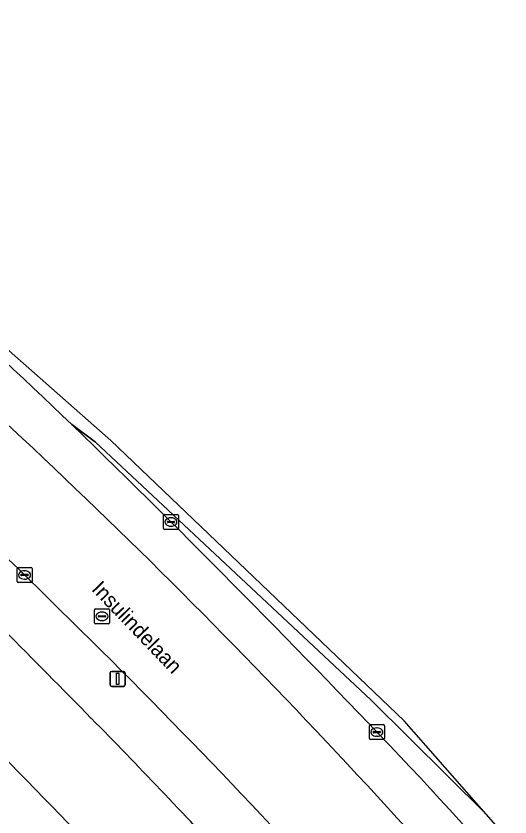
# Model space of a CAD drawing. Extents: x 161477 to 163040, y 383680 to 384871.
# Drawn here: x 162597.7 to 162630.7, y 384651.8 to 384705.2 of the extents above; entities that cross this region are included whole.
import ezdxf

# ---------------------------------------------------------------- set-up
doc = ezdxf.new("R2010")
doc.units = 0
for name, color, linetype in [('IMGEO_Berm_groen', 7, 'Continuous'), ('IMGEO_Groenvoorziening', 7, 'Continuous'), ('IMGEO_Kolk', 7, 'Continuous'), ('IMGEO_Lichtmast', 7, 'Continuous'), ('IMGEO_Openbare_ruimte_label', 7, 'Continuous'), ('IMGEO_Rijbaan_lokaal_open', 7, 'Continuous'), ('IMGEO_Rijbaan_regionaal_gesloten', 7, 'Continuous'), ('IMGEO_Rioolput', 7, 'Continuous'), ('IMGEO_Voetpad_open', 7, 'Continuous')]:
    doc.layers.add(name, color=color, linetype=linetype)

msp = doc.modelspace()

# ---------------------------------------------------------------- linework, layer by layer
at = {"layer": 'IMGEO_Berm_groen'}
msp.add_lwpolyline([(162602.209, 384677.219), (162601.43, 384677.969)], dxfattribs=at)
for centre, radius, start, end in [((162243.472, 384305.536), 516.566, 46.13534, 49.30216), ((162258.158, 384313.187), 497.976, 46.61327, 50.11653), ((162333.812, 384396.333), 379.09, 45.10988, 49.8099), ((162065.185, 384126.03), 769.548, 43.359268, 45.745781), ((162289.303, 384347.493), 451.651, 42.46222, 46.49507), ((162298.055, 384355.389), 433.347, 41.53163, 45.58109), ((162015.848, 384084.073), 821.119, 44.378325, 44.955224), ((162302.32, 384362.642), 421.54, 42.74539, 44.54871), ((162187.768, 384250.498), 595, 39.797718, 42.749295), ((162198.596, 384262.558), 575.91, 39.571188, 42.60365)]:
    msp.add_arc(centre, radius, start, end, dxfattribs=at)
at = {"layer": 'IMGEO_Groenvoorziening'}
msp.add_arc((162308.805, 384369.354), 403.227, 41.31535, 44.49922, dxfattribs=at)
at = {"layer": 'IMGEO_Kolk'}
for p, q in [((162607.548, 384671.04), (162607.548, 384671.892)), ((162607.623, 384671.966), (162608.475, 384671.966)), ((162608.549, 384671.892), (162608.549, 384671.04)), ((162607.807, 384671.46), (162607.807, 384671.472)), ((162608.245, 384671.423), (162607.847, 384671.423)), ((162607.85, 384671.509), (162608.248, 384671.509)), ((162608.036, 384671.746), (162608.061, 384671.746)), ((162608.291, 384671.472), (162608.291, 384671.46)), ((162608.475, 384670.966), (162607.623, 384670.966)), ((162608.059, 384671.186), (162608.034, 384671.186)), ((162597.778, 384667.505), (162597.778, 384668.357)), ((162597.853, 384668.431), (162598.705, 384668.431)), ((162598.266, 384668.211), (162598.291, 384668.211)), ((162598.779, 384668.357), (162598.779, 384667.505)), ((162598.037, 384667.925), (162598.037, 384667.937)), ((162598.475, 384667.888), (162598.077, 384667.888)), ((162598.08, 384667.974), (162598.478, 384667.974)), ((162598.289, 384667.651), (162598.264, 384667.651)), ((162598.521, 384667.937), (162598.521, 384667.925)), ((162598.705, 384667.431), (162597.853, 384667.431)), ((162621.287, 384657.015), (162621.287, 384657.867)), ((162621.362, 384657.941), (162622.214, 384657.941)), ((162621.546, 384657.435), (162621.546, 384657.447)), ((162621.589, 384657.484), (162621.987, 384657.484)), ((162621.775, 384657.721), (162621.8, 384657.721)), ((162622.03, 384657.447), (162622.03, 384657.435)), ((162622.288, 384657.867), (162622.288, 384657.015)), ((162622.214, 384656.941), (162621.362, 384656.941)), ((162621.984, 384657.398), (162621.586, 384657.398)), ((162621.798, 384657.161), (162621.773, 384657.161))]:
    msp.add_line(p, q, dxfattribs=at)
for points in [[(162607.548, 384671.04), (162607.548, 384671.892)], [(162607.623, 384671.966), (162608.475, 384671.966)], [(162608.549, 384671.892), (162608.549, 384671.04)], [(162608.475, 384670.966), (162607.623, 384670.966)], [(162597.778, 384667.505), (162597.778, 384668.357)], [(162597.853, 384668.431), (162598.705, 384668.431)], [(162598.779, 384668.357), (162598.779, 384667.505)], [(162598.705, 384667.431), (162597.853, 384667.431)], [(162621.287, 384657.015), (162621.287, 384657.867)], [(162621.362, 384657.941), (162622.214, 384657.941)], [(162622.288, 384657.867), (162622.288, 384657.015)], [(162622.214, 384656.941), (162621.362, 384656.941)]]:
    msp.add_lwpolyline(points, dxfattribs=at)
for centre, radius, start, end in [((162607.625, 384671.89), 0.0765, 91.552, 178.448), ((162607.625, 384671.89), 0.0765, 91.552, 178.448), ((162608.473, 384671.89), 0.0765, 1.552, 88.448), ((162608.473, 384671.89), 0.0765, 1.552, 88.448), ((162607.847, 384671.469), 0.0403, 85.8775, 175.7526), ((162607.844, 384671.459), 0.0366, 178.938, 274.7102), ((162608.248, 384671.466), 0.043, 264.8664, 352.4533), ((162608.252, 384671.471), 0.0386, 1.7309, 96.639), ((162607.625, 384671.042), 0.0765, 181.552, 268.448), ((162607.625, 384671.042), 0.0765, 181.552, 268.448), ((162608.473, 384671.042), 0.0765, 271.552, 358.448), ((162608.473, 384671.042), 0.0765, 271.552, 358.448), ((162597.855, 384668.355), 0.0765, 91.552, 178.448), ((162597.855, 384668.355), 0.0765, 91.552, 178.448), ((162598.703, 384668.355), 0.0765, 1.552, 88.448), ((162598.703, 384668.355), 0.0765, 1.552, 88.448), ((162598.077, 384667.934), 0.0403, 85.8775, 175.7526), ((162598.074, 384667.924), 0.0366, 178.938, 274.7102), ((162598.478, 384667.931), 0.043, 264.8664, 352.4533), ((162598.482, 384667.936), 0.0386, 1.7309, 96.639), ((162597.855, 384667.507), 0.0765, 181.552, 268.448), ((162597.855, 384667.507), 0.0765, 181.552, 268.448), ((162598.703, 384667.507), 0.0765, 271.552, 358.448), ((162598.703, 384667.507), 0.0765, 271.552, 358.448), ((162621.364, 384657.865), 0.0765, 91.552, 178.448), ((162621.364, 384657.865), 0.0765, 91.552, 178.448), ((162621.586, 384657.444), 0.0403, 85.8775, 175.7526), ((162621.583, 384657.434), 0.0366, 178.938, 274.7102), ((162621.987, 384657.441), 0.043, 264.8664, 352.4533), ((162621.991, 384657.446), 0.0386, 1.7309, 96.639), ((162622.212, 384657.865), 0.0765, 1.552, 88.448), ((162622.212, 384657.865), 0.0765, 1.552, 88.448), ((162621.364, 384657.017), 0.0765, 181.552, 268.448), ((162621.364, 384657.017), 0.0765, 181.552, 268.448), ((162622.212, 384657.017), 0.0765, 271.552, 358.448), ((162622.212, 384657.017), 0.0765, 271.552, 358.448)]:
    msp.add_arc(centre, radius, start, end, dxfattribs=at)
for centre, major_axis, ratio, start_param, end_param in [((162608.035, 384671.466), (-0.387, 0.002), 0.722429, 4.712389, 7.853982), ((162608.06, 384671.466), (-0.39, 0.002), 0.717154, 1.570796, 4.712389), ((162598.265, 384667.931), (-0.387, 0.002), 0.722429, 4.712389, 7.853982), ((162598.29, 384667.931), (-0.39, 0.002), 0.717154, 1.570796, 4.712389), ((162621.774, 384657.441), (-0.387, 0.002), 0.722429, 4.712389, 7.853982), ((162621.799, 384657.441), (-0.39, 0.002), 0.717154, 1.570796, 4.712389)]:
    msp.add_ellipse(centre, major_axis=major_axis, ratio=ratio, start_param=start_param, end_param=end_param, dxfattribs=at)
at = {"layer": 'IMGEO_Lichtmast'}
for p, q in [((162603.994, 384660.592), (162603.994, 384661.392)), ((162603.994, 384661.392), (162603.994, 384660.592)), ((162604.094, 384661.492), (162604.884, 384661.492)), ((162604.884, 384661.492), (162604.094, 384661.492)), ((162604.984, 384661.392), (162604.984, 384660.592)), ((162604.984, 384660.592), (162604.984, 384661.392)), ((162604.884, 384660.492), (162604.094, 384660.492)), ((162604.094, 384660.492), (162604.884, 384660.492))]:
    msp.add_line(p, q, dxfattribs=at)
msp.add_lwpolyline([(162604.414, 384661.367), (162604.564, 384661.367), (162604.564, 384660.617), (162604.414, 384660.617), (162604.414, 384661.367)], dxfattribs=at)
for centre, start, end in [((162604.094, 384661.392), 90, 180), ((162604.094, 384661.392), 90, 180), ((162604.884, 384661.392), 0, 90), ((162604.884, 384661.392), 360, 90), ((162604.094, 384660.592), 180, 270), ((162604.094, 384660.592), 180, 270), ((162604.884, 384660.592), 270, 0), ((162604.884, 384660.592), 270, 0)]:
    msp.add_arc(centre, 0.1, start, end, dxfattribs=at)
at = {"layer": 'IMGEO_Rijbaan_lokaal_open'}
for centre, radius, start, end in [((162015.848, 384084.073), 821.119, 44.378325, 44.955224), ((162215.773, 384281.673), 534.044, 44.15958, 45.04622), ((162302.32, 384362.642), 421.54, 42.74539, 44.54871), ((162304.531, 384364.698), 412.535, 42.77341, 44.47512)]:
    msp.add_arc(centre, radius, start, end, dxfattribs=at)
at = {"layer": 'IMGEO_Rijbaan_regionaal_gesloten'}
for points in [[(162629.086, 384651.951), (162623.61, 384658.183), (162604.045, 384676.904), (162560.661, 384715.197), (162495.159, 384757.46), (162440.149, 384784.123), (162434.087, 384786.412), (162433.188, 384785.107)], [(162601.43, 384677.969), (162603.002, 384676.806), (162621.38, 384659.599), (162629.086, 384651.951)], [(162708.903, 384542.641), (162673.755, 384595.96), (162648.578, 384629.77), (162629.086, 384651.951), (162621.38, 384659.599), (162603.002, 384676.806), (162601.43, 384677.969), (162602.209, 384677.219)]]:
    msp.add_lwpolyline(points, dxfattribs=at)
for centre, radius, start, end in [((162243.472, 384305.536), 516.566, 46.13534, 49.30216), ((162258.158, 384313.187), 497.976, 46.61327, 50.11653), ((162333.812, 384396.333), 379.09, 45.10988, 49.8099), ((162065.185, 384126.03), 769.548, 43.359268, 45.745781), ((162289.303, 384347.493), 451.651, 42.46222, 46.49507), ((162298.055, 384355.389), 433.347, 41.53163, 45.58109), ((162187.768, 384250.498), 595, 39.797718, 42.749295), ((162198.596, 384262.558), 575.91, 39.571188, 42.60365)]:
    msp.add_arc(centre, radius, start, end, dxfattribs=at)
at = {"layer": 'IMGEO_Rioolput'}
for p, q in [((162602.945, 384664.742), (162602.945, 384665.594)), ((162603.02, 384665.668), (162603.872, 384665.668)), ((162603.946, 384665.594), (162603.946, 384664.742)), ((162603.204, 384665.162), (162603.204, 384665.174)), ((162603.642, 384665.125), (162603.244, 384665.125)), ((162603.247, 384665.211), (162603.645, 384665.211)), ((162603.433, 384665.448), (162603.458, 384665.448)), ((162603.688, 384665.174), (162603.688, 384665.162)), ((162603.872, 384664.668), (162603.02, 384664.668)), ((162603.456, 384664.888), (162603.431, 384664.888))]:
    msp.add_line(p, q, dxfattribs=at)
for points in [[(162602.945, 384664.742), (162602.945, 384665.594)], [(162603.02, 384665.668), (162603.872, 384665.668)], [(162603.946, 384665.594), (162603.946, 384664.742)], [(162603.872, 384664.668), (162603.02, 384664.668)]]:
    msp.add_lwpolyline(points, dxfattribs=at)
for centre, radius, start, end in [((162603.022, 384665.592), 0.0765, 91.552, 178.448), ((162603.022, 384665.592), 0.0765, 91.552, 178.448), ((162603.87, 384665.592), 0.0765, 1.552, 88.448), ((162603.87, 384665.592), 0.0765, 1.552, 88.448), ((162603.244, 384665.171), 0.0403, 85.8775, 175.7526), ((162603.241, 384665.161), 0.0366, 178.938, 274.7102), ((162603.645, 384665.168), 0.043, 264.8664, 352.4533), ((162603.649, 384665.173), 0.0386, 1.7309, 96.639), ((162603.022, 384664.744), 0.0765, 181.552, 268.448), ((162603.022, 384664.744), 0.0765, 181.552, 268.448), ((162603.87, 384664.744), 0.0765, 271.552, 358.448), ((162603.87, 384664.744), 0.0765, 271.552, 358.448)]:
    msp.add_arc(centre, radius, start, end, dxfattribs=at)
for centre, major_axis, ratio, start_param, end_param in [((162603.432, 384665.168), (-0.387, 0.002), 0.722429, 4.712389, 7.853982), ((162603.457, 384665.168), (-0.39, 0.002), 0.717154, 1.570796, 4.712389)]:
    msp.add_ellipse(centre, major_axis=major_axis, ratio=ratio, start_param=start_param, end_param=end_param, dxfattribs=at)
at = {"layer": 'IMGEO_Voetpad_open'}
for centre, radius, start, end in [((162215.773, 384281.673), 534.044, 44.15958, 45.04622), ((162304.531, 384364.698), 412.535, 42.77341, 44.47512), ((162308.805, 384369.354), 403.227, 41.31535, 44.49922)]:
    msp.add_arc(centre, radius, start, end, dxfattribs=at)

# ---------------------------------------------------------------- texts
at = {"layer": 'IMGEO_Openbare_ruimte_label'}
msp.add_text('Insulindelaan', height=1, rotation=313.8656, dxfattribs=at).set_placement((162602.697, 384666.936))

doc.saveas('drawing.dxf')
